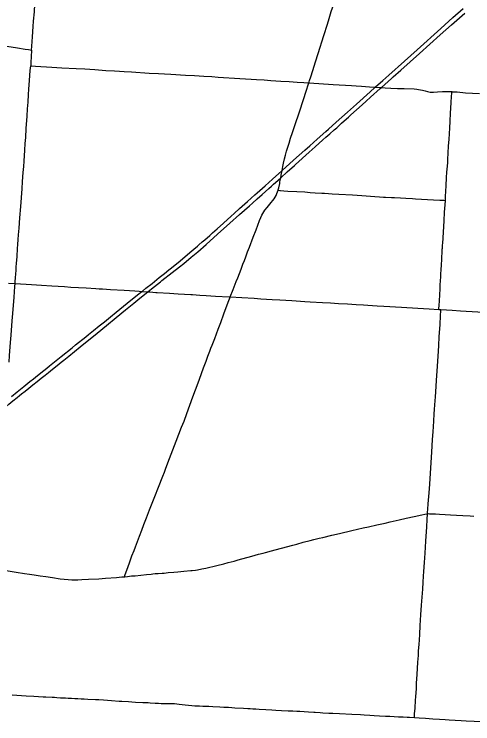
# Model space of a CAD drawing. Extents: x 9078 to 9739, y 4248 to 4966.
# Drawn here: x 9448.2 to 9505.3, y 4428 to 4516.4 of the extents above; entities that cross this region are included whole.
import ezdxf

# ---------------------------------------------------------------- set-up
doc = ezdxf.new("R2010")
doc.units = 0
for name, color, linetype in [('GM_X_County_Road', 7, 'Continuous'), ('GM_X_Interstate_Route', 7, 'Continuous'), ('GM_X_Township_Road', 7, 'Continuous')]:
    doc.layers.add(name, color=color, linetype=linetype)

msp = doc.modelspace()

# ---------------------------------------------------------------- linework, layer by layer
at = {"layer": 'GM_X_County_Road'}
for points in [[(9450.369, 4511.937), (9450.412, 4512.433), (9450.495, 4513.578), (9450.579, 4514.887), (9450.626, 4515.541), (9450.714, 4516.685), (9450.787, 4517.666), (9450.878, 4518.892), (9450.909, 4519.383), (9450.932, 4519.71), (9450.973, 4520.199), (9451.009, 4520.689), (9451.048, 4521.343), (9451.111, 4522.244), (9451.153, 4522.811), (9451.192, 4523.543)], [(9484.912, 4507.836), (9484.959, 4507.993), (9485.001, 4508.131), (9485.146, 4508.607), (9485.392, 4509.389), (9485.742, 4510.483), (9486.066, 4511.499), (9486.781, 4513.769), (9487.228, 4515.176), (9487.444, 4515.882), (9487.701, 4516.747), (9487.851, 4517.215), (9488.077, 4517.917), (9488.443, 4519.092), (9488.68, 4519.878), (9488.92, 4520.663), (9489.095, 4521.229)], [(9437.719, 4513.959), (9437.743, 4513.953), (9438.226, 4513.862), (9439.197, 4513.701), (9440.655, 4513.462), (9441.706, 4513.283), (9442.921, 4513.083), (9443.65, 4512.963), (9445.027, 4512.743), (9447.3, 4512.405), (9448.599, 4512.214), (9449.572, 4512.064), (9449.977, 4511.999), (9450.369, 4511.937)], [(9450.369, 4511.937), (9450.316, 4511.094), (9450.268, 4510.436), (9450.255, 4509.958)], [(9448.303, 4482.826), (9448.319, 4483.033), (9448.362, 4483.605), (9448.393, 4484.014), (9448.427, 4484.504), (9448.455, 4484.913), (9448.487, 4485.322), (9448.558, 4486.221), (9448.629, 4487.202), (9448.663, 4487.693), (9448.712, 4488.347), (9448.757, 4488.919), (9448.82, 4489.737), (9448.913, 4491.045), (9449.009, 4492.436), (9449.174, 4494.645), (9449.246, 4495.544), (9449.333, 4496.688), (9449.385, 4497.423), (9449.43, 4498.078), (9449.522, 4499.469), (9449.576, 4500.287), (9449.63, 4501.022), (9449.711, 4502.167), (9449.816, 4503.721), (9449.873, 4504.621), (9449.921, 4505.439), (9449.984, 4506.42), (9450.029, 4507.074), (9450.106, 4508.137), (9450.201, 4509.386), (9450.224, 4509.675), (9450.255, 4509.958)], [(9450.255, 4509.958), (9450.858, 4509.915), (9452.905, 4509.796), (9454.133, 4509.717), (9455.934, 4509.63), (9457, 4509.582), (9458.228, 4509.505), (9459.619, 4509.412), (9460.684, 4509.343), (9461.338, 4509.297), (9461.91, 4509.26), (9462.811, 4509.207), (9465.022, 4509.077), (9466.168, 4509.014), (9466.905, 4508.979), (9467.725, 4508.927), (9469.526, 4508.817), (9470.672, 4508.749), (9471.818, 4508.679), (9472.801, 4508.626), (9473.62, 4508.578), (9476.322, 4508.414), (9477.713, 4508.317), (9478.368, 4508.275), (9479.35, 4508.212), (9480.168, 4508.157), (9481.396, 4508.073), (9482.459, 4508.003), (9483.441, 4507.937), (9484.26, 4507.878), (9484.912, 4507.836)], [(9481.767, 4497.826), (9481.877, 4498.372), (9481.988, 4498.851), (9482.12, 4499.325), (9482.439, 4500.342), (9482.639, 4500.967), (9482.873, 4501.668), (9483.168, 4502.521), (9483.744, 4504.231), (9484.255, 4505.791), (9484.586, 4506.805), (9484.872, 4507.71), (9484.912, 4507.836)], [(9484.912, 4507.836), (9486.141, 4507.758), (9487.942, 4507.648), (9490.235, 4507.511), (9490.808, 4507.472), (9491.462, 4507.432), (9492.444, 4507.371), (9493.001, 4507.329)], [(9493.001, 4507.329), (9493.098, 4507.321), (9493.177, 4507.316), (9493.753, 4507.28), (9493.943, 4507.27), (9494.408, 4507.244), (9495.11, 4507.209)], [(9495.11, 4507.209), (9495.962, 4507.166), (9496.781, 4507.136), (9498.01, 4507.099), (9498.338, 4507.075), (9498.583, 4507.044), (9498.826, 4507.002), (9499.067, 4506.947), (9499.385, 4506.861), (9499.7, 4506.772), (9499.858, 4506.737), (9500.019, 4506.711), (9500.18, 4506.697), (9500.423, 4506.696), (9500.913, 4506.727), (9501.568, 4506.773), (9501.897, 4506.782), (9502.226, 4506.779), (9502.718, 4506.756)], [(9502.718, 4506.756), (9502.799, 4506.753), (9503.373, 4506.713), (9504.435, 4506.628), (9506.154, 4506.511)], [(9481.308, 4495.496), (9481.417, 4496.028), (9481.475, 4496.361), (9481.591, 4496.949), (9481.682, 4497.407), (9481.767, 4497.826)], [(9481.076, 4494.467), (9481.091, 4494.513), (9481.153, 4494.752), (9481.27, 4495.314), (9481.308, 4495.496)], [(9475.114, 4481.167), (9475.48, 4482.111), (9475.869, 4483.104), (9476.046, 4483.563), (9476.458, 4484.635), (9476.693, 4485.247), (9476.869, 4485.707), (9477.045, 4486.166), (9477.278, 4486.779), (9477.512, 4487.391), (9477.979, 4488.618), (9478.332, 4489.537), (9478.77, 4490.688), (9478.922, 4491.069), (9479.056, 4491.368), (9479.17, 4491.586), (9479.299, 4491.796), (9479.442, 4491.996), (9479.698, 4492.317), (9480.223, 4492.948), (9480.427, 4493.205), (9480.57, 4493.404), (9480.702, 4493.612), (9480.821, 4493.827), (9480.926, 4494.05), (9481.016, 4494.279), (9481.076, 4494.467)], [(9447.496, 4482.875), (9448.303, 4482.826)], [(9447.574, 4473.033), (9447.634, 4473.874), (9447.759, 4475.509), (9447.827, 4476.409), (9447.962, 4478.208), (9448.029, 4479.108), (9448.181, 4481.152), (9448.274, 4482.461), (9448.303, 4482.826)], [(9448.303, 4482.826), (9450.362, 4482.702), (9451.59, 4482.629), (9452.9, 4482.549), (9454.455, 4482.452), (9455.274, 4482.407), (9457.156, 4482.286), (9458.384, 4482.21), (9458.797, 4482.19)], [(9458.797, 4482.19), (9459.203, 4482.17), (9460.185, 4482.104), (9461.902, 4481.993), (9463.211, 4481.915), (9463.779, 4481.878)], [(9463.779, 4481.878), (9464.105, 4481.856), (9464.194, 4481.85), (9464.827, 4481.806), (9465.094, 4481.787), (9465.861, 4481.74)], [(9465.861, 4481.74), (9465.994, 4481.733), (9467.548, 4481.628), (9468.611, 4481.56), (9469.43, 4481.515), (9470.211, 4481.468)], [(9470.211, 4481.468), (9470.412, 4481.456), (9471.313, 4481.409), (9472.132, 4481.357), (9473.277, 4481.283), (9474.996, 4481.174), (9475.114, 4481.167)], [(9475.114, 4481.167), (9476.552, 4481.088), (9478.108, 4480.997), (9478.927, 4480.947), (9480.319, 4480.862), (9481.301, 4480.8), (9482.775, 4480.718), (9484.412, 4480.62), (9485.067, 4480.576), (9486.622, 4480.482), (9487.605, 4480.425), (9488.587, 4480.357), (9489.733, 4480.292), (9490.798, 4480.232), (9491.698, 4480.181), (9492.271, 4480.145), (9493.417, 4480.073), (9494.235, 4480.018), (9496.446, 4479.894), (9498.493, 4479.764), (9499.885, 4479.683), (9501.11, 4479.612)], [(9499.685, 4454.152), (9499.695, 4454.309), (9499.722, 4454.718), (9499.779, 4455.372), (9499.878, 4456.761), (9499.957, 4457.823), (9500.049, 4459.215), (9500.213, 4461.834), (9500.317, 4463.39), (9500.388, 4464.371), (9500.472, 4465.681), (9500.53, 4466.581), (9500.572, 4467.153), (9500.61, 4467.726), (9500.671, 4468.707), (9500.717, 4469.361), (9500.816, 4470.752), (9500.931, 4472.553), (9501.011, 4473.781), (9501.092, 4475.09), (9501.154, 4476.237), (9501.242, 4477.71), (9501.311, 4478.857), (9501.334, 4479.43), (9501.341, 4479.598)], [(9501.11, 4479.612), (9501.341, 4479.598)], [(9501.341, 4479.598), (9501.359, 4479.598), (9502.751, 4479.524), (9503.815, 4479.455), (9505.943, 4479.322), (9507.008, 4479.261), (9508.153, 4479.186), (9509.299, 4479.113), (9509.79, 4479.089), (9510.363, 4479.062), (9511.754, 4478.99), (9513.556, 4478.902), (9514.334, 4478.856)], [(9498.06, 4428.737), (9498.083, 4429.192), (9498.135, 4429.928), (9498.198, 4430.91), (9498.219, 4431.319), (9498.294, 4432.381), (9498.334, 4433.035), (9498.388, 4434.1), (9498.488, 4435.655), (9498.543, 4436.471), (9498.576, 4437.043), (9498.638, 4437.862), (9498.672, 4438.435), (9498.723, 4439.089), (9498.791, 4440.235), (9498.829, 4440.889), (9498.872, 4441.543), (9498.95, 4442.77), (9499.014, 4443.752), (9499.084, 4444.734), (9499.141, 4445.634), (9499.188, 4446.371), (9499.225, 4446.944), (9499.299, 4448.089), (9499.38, 4449.234), (9499.421, 4449.971), (9499.464, 4450.708), (9499.585, 4452.513), (9499.64, 4453.409), (9499.685, 4454.152)], [(9498.06, 4428.737), (9498.64, 4428.697), (9499.445, 4428.65), (9500.338, 4428.601), (9501.182, 4428.548), (9501.904, 4428.5), (9502.393, 4428.473), (9503.862, 4428.385), (9504.515, 4428.348), (9505.495, 4428.297), (9506.392, 4428.246), (9507.372, 4428.196), (9508.189, 4428.15), (9508.923, 4428.106), (9509.656, 4428.059), (9510.309, 4428.018), (9510.88, 4427.983), (9511.21, 4427.971), (9511.418, 4427.964)]]:
    msp.add_lwpolyline(points, dxfattribs=at)
at = {"layer": 'GM_X_Interstate_Route'}
for points in [[(9447.864, 4468.757), (9448.568, 4469.322), (9449.396, 4469.994), (9450.161, 4470.613), (9450.608, 4470.973), (9450.864, 4471.179), (9451.503, 4471.693), (9451.887, 4472.001), (9452.271, 4472.308), (9452.591, 4472.565), (9454.064, 4473.744), (9455.408, 4474.822), (9455.854, 4475.183), (9457.13, 4476.214), (9457.45, 4476.471), (9458.089, 4476.984), (9458.793, 4477.548), (9459.431, 4478.064), (9460.194, 4478.687), (9460.892, 4479.258), (9462.292, 4480.397), (9463.759, 4481.583), (9463.882, 4481.681), (9464.105, 4481.856), (9464.166, 4481.904), (9464.596, 4482.244), (9465.367, 4482.856), (9466.259, 4483.578), (9466.907, 4484.081), (9467.479, 4484.549), (9467.798, 4484.806), (9468.88, 4485.687), (9470.071, 4486.692), (9470.571, 4487.116), (9471.016, 4487.48), (9471.198, 4487.645), (9471.632, 4488.021), (9471.936, 4488.297), (9472.551, 4488.839), (9472.922, 4489.162), (9473.471, 4489.656), (9474.257, 4490.377), (9475.239, 4491.248), (9475.603, 4491.579), (9476.277, 4492.179), (9477.247, 4493.063), (9478.169, 4493.877), (9478.475, 4494.15), (9479.457, 4495.021), (9480.37, 4495.846), (9481.526, 4496.89), (9481.591, 4496.949), (9482.994, 4498.203), (9484.404, 4499.456), (9485.013, 4500.006), (9485.929, 4500.827), (9487.033, 4501.808), (9487.338, 4502.082), (9488.319, 4502.954), (9489.729, 4504.207), (9490.83, 4505.192), (9492.526, 4506.74), (9493.116, 4507.262), (9493.177, 4507.316), (9493.202, 4507.338), (9494.121, 4508.156), (9494.855, 4508.813), (9496.809, 4510.565), (9498.401, 4511.984), (9501.334, 4514.612), (9502.86, 4515.982), (9504.14, 4517.135)], [(9495.423, 4508.587), (9496.379, 4509.439), (9498.701, 4511.519), (9499.982, 4512.669), (9501.263, 4513.822), (9502.667, 4515.081), (9504.316, 4516.559)], [(9492.052, 4505.583), (9492.581, 4506.058), (9493.806, 4507.148), (9493.904, 4507.235), (9493.943, 4507.27), (9495.216, 4508.402), (9495.423, 4508.587)], [(9483.254, 4497.675), (9484.96, 4499.202), (9485.691, 4499.861), (9486.665, 4500.74), (9487.032, 4501.068), (9487.524, 4501.502), (9488.074, 4501.994), (9488.381, 4502.265), (9488.991, 4502.813), (9489.603, 4503.36), (9489.848, 4503.578), (9490.152, 4503.853), (9491.542, 4505.127), (9492.052, 4505.583)], [(9479.909, 4494.681), (9480.256, 4494.991), (9480.502, 4495.207), (9480.743, 4495.429), (9481.417, 4496.028), (9482.21, 4496.742), (9483.127, 4497.561), (9483.254, 4497.675)], [(9466.594, 4483.201), (9467.897, 4484.212), (9468.805, 4484.915), (9469.315, 4485.327), (9470.259, 4486.116), (9471.068, 4486.809), (9472.12, 4487.724), (9473.526, 4488.981), (9475.051, 4490.353), (9476.275, 4491.445), (9477.498, 4492.538), (9477.866, 4492.865), (9478.48, 4493.408), (9479.094, 4493.952), (9479.909, 4494.681)], [(9463.084, 4480.403), (9463.835, 4481.018), (9464.626, 4481.646), (9464.827, 4481.806), (9464.87, 4481.84), (9465.312, 4482.192), (9466.407, 4483.056), (9466.594, 4483.201)], [(9449.127, 4469.073), (9449.13, 4469.075), (9449.579, 4469.433), (9450.025, 4469.794), (9450.279, 4470), (9450.534, 4470.207), (9451.046, 4470.618), (9451.557, 4471.028), (9452.069, 4471.439), (9452.454, 4471.746), (9452.968, 4472.154), (9453.543, 4472.616), (9453.798, 4472.822), (9454.053, 4473.027), (9454.373, 4473.284), (9455.012, 4473.798), (9456.415, 4474.933), (9458.518, 4476.637), (9459.719, 4477.629), (9460.918, 4478.625), (9462.058, 4479.563), (9463.084, 4480.403)], [(9445.654, 4466.272), (9446.003, 4466.551), (9447.16, 4467.488), (9447.533, 4467.79), (9448.043, 4468.203), (9448.553, 4468.615), (9448.874, 4468.87), (9449.127, 4469.073)]]:
    msp.add_lwpolyline(points, dxfattribs=at)
at = {"layer": 'GM_X_Township_Road'}
for points in [[(9501.917, 4493.199), (9501.945, 4493.692), (9502.016, 4495.001), (9502.07, 4496.064), (9502.113, 4496.718), (9502.171, 4497.453), (9502.204, 4497.943), (9502.234, 4498.351), (9502.274, 4499.087), (9502.317, 4499.987), (9502.368, 4500.804), (9502.415, 4501.54), (9502.455, 4502.194), (9502.51, 4503.093), (9502.57, 4504.074), (9502.651, 4505.383), (9502.694, 4506.201), (9502.707, 4506.528), (9502.718, 4506.756)], [(9481.076, 4494.467), (9481.29, 4494.444), (9481.371, 4494.436), (9481.779, 4494.398), (9482.269, 4494.368), (9483.414, 4494.308), (9484.394, 4494.249), (9485.048, 4494.207), (9485.702, 4494.162), (9486.519, 4494.112), (9486.846, 4494.093), (9487.336, 4494.064), (9487.826, 4494.036), (9488.644, 4493.989), (9490.361, 4493.884), (9491.505, 4493.817), (9493.139, 4493.699), (9493.711, 4493.655), (9494.201, 4493.614), (9494.446, 4493.601), (9495.182, 4493.571), (9495.591, 4493.553), (9496.328, 4493.519), (9496.982, 4493.481), (9497.8, 4493.432), (9498.209, 4493.411), (9499.681, 4493.325), (9500.417, 4493.281), (9501.234, 4493.23), (9501.701, 4493.211), (9501.917, 4493.199)], [(9501.11, 4479.612), (9501.114, 4479.749), (9501.124, 4480.076), (9501.2, 4481.384), (9501.252, 4482.202), (9501.279, 4482.69), (9501.314, 4483.185), (9501.345, 4483.671), (9501.363, 4483.998), (9501.4, 4484.57), (9501.432, 4485.142), (9501.467, 4485.878), (9501.483, 4486.206), (9501.505, 4486.614), (9501.527, 4487.103), (9501.54, 4487.259), (9501.555, 4487.437), (9501.573, 4487.654), (9501.587, 4487.813), (9501.639, 4488.543), (9501.712, 4489.933), (9501.755, 4490.668), (9501.819, 4491.731), (9501.88, 4492.63), (9501.917, 4493.199)], [(9470.779, 4469.574), (9470.856, 4469.783), (9471.287, 4470.934), (9471.537, 4471.629), (9471.791, 4472.321), (9472.104, 4473.167), (9472.334, 4473.781), (9472.561, 4474.396), (9472.7, 4474.781), (9472.844, 4475.165), (9473.174, 4476.004), (9473.6, 4477.157), (9473.921, 4478), (9474.316, 4479.078), (9474.987, 4480.84), (9475.047, 4480.993), (9475.114, 4481.167)], [(9461.974, 4446.301), (9461.998, 4446.463), (9462.019, 4446.557), (9462.212, 4447.115), (9462.555, 4448.038), (9462.636, 4448.27), (9462.778, 4448.654), (9462.862, 4448.886), (9463.125, 4449.575), (9463.298, 4450.035), (9463.792, 4451.338), (9464.084, 4452.103), (9464.352, 4452.791), (9464.678, 4453.63), (9465.067, 4454.618), (9465.484, 4455.687), (9465.722, 4456.298), (9466.167, 4457.444), (9466.714, 4458.815), (9466.924, 4459.349), (9467.099, 4459.809), (9467.558, 4461.037), (9468.377, 4463.182), (9469.062, 4464.939), (9469.356, 4465.704), (9469.7, 4466.626), (9470.46, 4468.705), (9470.779, 4469.574)], [(9475.583, 4448.255), (9476.12, 4448.406), (9477.782, 4448.858), (9478.653, 4449.09), (9479.205, 4449.248), (9479.522, 4449.334), (9480.236, 4449.519), (9480.71, 4449.651), (9481.5, 4449.872), (9482.929, 4450.241), (9483.404, 4450.367), (9484.194, 4450.586), (9485.065, 4450.819), (9485.539, 4450.946), (9485.857, 4451.02), (9486.176, 4451.092), (9486.655, 4451.205), (9487.771, 4451.472), (9488.731, 4451.69), (9490.248, 4452.044), (9491.688, 4452.371), (9492.327, 4452.516), (9493.367, 4452.746), (9494.407, 4452.98), (9495.047, 4453.125), (9496.165, 4453.383), (9497.044, 4453.589), (9498.004, 4453.804), (9498.965, 4454.015), (9499.365, 4454.105), (9499.607, 4454.146), (9499.685, 4454.152)], [(9499.685, 4454.152), (9499.77, 4454.157), (9499.934, 4454.154), (9500.669, 4454.121), (9501.16, 4454.099), (9501.897, 4454.063), (9502.552, 4454.021), (9503.288, 4453.971), (9504.106, 4453.92), (9505.004, 4453.867), (9505.47, 4453.843)], [(9461.974, 4446.301), (9462.308, 4446.335), (9462.797, 4446.387), (9463.287, 4446.428), (9464.674, 4446.567), (9465.243, 4446.631), (9465.488, 4446.655), (9465.777, 4446.681), (9465.965, 4446.696), (9466.136, 4446.703), (9466.627, 4446.733), (9466.752, 4446.749), (9466.872, 4446.758), (9467.36, 4446.812), (9468.094, 4446.879), (9468.583, 4446.923), (9469.318, 4446.992), (9470.216, 4447.072), (9470.377, 4447.087), (9470.801, 4447.133), (9471.029, 4447.166), (9471.59, 4447.261), (9472.074, 4447.351), (9473.429, 4447.679), (9474.303, 4447.9), (9474.857, 4448.051), (9475.583, 4448.255)], [(9445.685, 4447.299), (9445.757, 4447.287), (9446.241, 4447.203), (9447.455, 4447.02), (9448.427, 4446.876), (9449.478, 4446.711), (9450.103, 4446.619), (9450.692, 4446.53), (9451.42, 4446.418), (9452.15, 4446.321), (9452.958, 4446.188), (9453.929, 4446.04), (9454.417, 4445.986), (9454.907, 4445.949), (9455.397, 4445.922), (9455.806, 4445.914), (9456.131, 4445.921), (9456.619, 4445.947), (9457.437, 4445.985), (9458.746, 4446.048), (9459.563, 4446.098), (9460.951, 4446.206), (9461.604, 4446.265), (9461.974, 4446.301)], [(9447.963, 4431.568), (9448.536, 4431.534), (9449.682, 4431.467), (9450.664, 4431.402), (9451.236, 4431.366), (9451.808, 4431.339), (9452.136, 4431.32), (9452.948, 4431.287), (9453.213, 4431.274), (9453.527, 4431.252), (9453.949, 4431.221), (9454.293, 4431.2), (9454.585, 4431.182), (9454.924, 4431.165), (9455.329, 4431.139), (9455.752, 4431.113), (9456.135, 4431.1), (9456.527, 4431.082), (9456.936, 4431.065), (9457.363, 4431.048), (9458.334, 4431), (9458.739, 4430.974), (9459.339, 4430.935), (9459.812, 4430.894), (9460.302, 4430.865), (9461.284, 4430.805), (9461.611, 4430.786), (9462.426, 4430.738), (9462.834, 4430.712), (9463.325, 4430.681), (9464.226, 4430.637), (9464.878, 4430.605), (9465.119, 4430.591), (9465.759, 4430.55), (9466.171, 4430.53), (9466.493, 4430.513), (9466.737, 4430.504), (9467.003, 4430.509), (9467.386, 4430.504), (9467.704, 4430.504), (9468.152, 4430.491), (9468.474, 4430.465), (9468.77, 4430.429), (9469.502, 4430.317), (9469.902, 4430.277), (9470.311, 4430.25), (9470.719, 4430.223), (9471.29, 4430.192), (9471.698, 4430.177), (9471.943, 4430.167), (9472.434, 4430.142), (9472.925, 4430.118), (9473.804, 4430.087), (9474.315, 4430.052), (9474.887, 4430.02), (9475.296, 4429.995), (9475.705, 4429.967), (9476.765, 4429.913), (9477.287, 4429.883), (9477.585, 4429.861), (9477.912, 4429.842), (9478.32, 4429.813), (9478.728, 4429.786), (9479.547, 4429.745), (9480.283, 4429.702), (9480.773, 4429.674), (9481.508, 4429.639), (9482.326, 4429.599), (9482.899, 4429.565), (9483.39, 4429.543), (9483.799, 4429.527), (9484.863, 4429.467), (9485.517, 4429.419), (9485.693, 4429.406), (9486.333, 4429.355), (9486.66, 4429.338), (9487.397, 4429.308), (9487.888, 4429.289), (9488.706, 4429.243), (9490.261, 4429.151), (9491.325, 4429.107), (9491.815, 4429.077), (9492.492, 4429.035), (9493.049, 4429.005), (9493.711, 4428.974), (9494.433, 4428.927), (9495.006, 4428.896), (9496.069, 4428.845), (9496.642, 4428.82), (9497.133, 4428.797), (9497.459, 4428.773), (9498.06, 4428.737)]]:
    msp.add_lwpolyline(points, dxfattribs=at)

doc.saveas('drawing.dxf')
